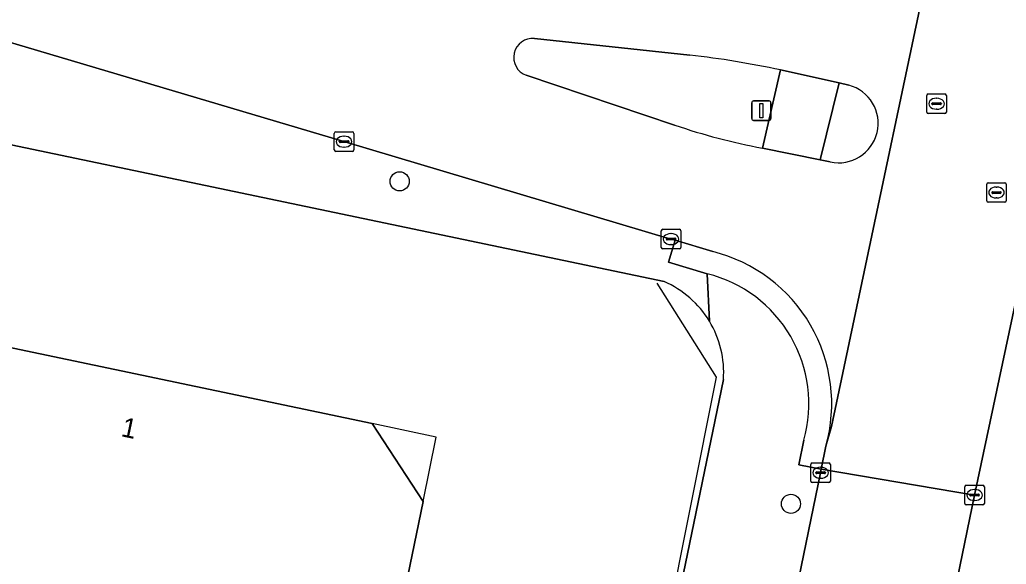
# Model space of a CAD drawing. Extents: x 157692 to 159674, y 381452 to 383291.
# Drawn here: x 158198 to 158248.6, y 382378.7 to 382406.6 of the extents above; entities that cross this region are included whole.
import ezdxf

# ---------------------------------------------------------------- set-up
doc = ezdxf.new("R2010")
doc.units = 0
for name, color, linetype in [('IMGEO_Berm_groen', 7, 'Continuous'), ('IMGEO_Boom', 7, 'Continuous'), ('IMGEO_Erf', 7, 'Continuous'), ('IMGEO_Hek', 7, 'Continuous'), ('IMGEO_Kolk', 7, 'Continuous'), ('IMGEO_Lichtmast', 7, 'Continuous'), ('IMGEO_Pand', 7, 'Continuous'), ('IMGEO_Pand_nummerreeks', 7, 'Continuous'), ('IMGEO_Pand_overbouw', 7, 'Continuous'), ('IMGEO_Rijbaan_lokaal_gesloten', 7, 'Continuous'), ('IMGEO_Rioolput', 7, 'Continuous'), ('IMGEO_Verkeerseiland_open', 7, 'Continuous'), ('IMGEO_Voetpad_open', 7, 'Continuous')]:
    doc.layers.add(name, color=color, linetype=linetype)

msp = doc.modelspace()

# ---------------------------------------------------------------- linework, layer by layer
at = {"layer": 'IMGEO_Berm_groen'}
msp.add_lwpolyline([(158254.48, 382401.298), (158252.364, 382401.675), (158251.153, 382401.891), (158246.967, 382382.229), (158243.818, 382366.94), (158244.967, 382366.703), (158247.29, 382366.225)], close=True, dxfattribs=at)
at = {"layer": 'IMGEO_Boom'}
for centre in [(158217.509, 382398.303), (158237.562, 382381.776)]:
    msp.add_circle(centre, 0.489, dxfattribs=at)
at = {"layer": 'IMGEO_Erf'}
for points in [[(158231.062, 382393.167), (158174.077, 382405.088), (158165.943, 382406.783), (158165.916, 382406.638), (158098.35, 382420.696), (158088.43, 382422.76), (158085.574, 382423.354), (158078.129, 382424.902), (158077.572, 382425.007), (158065.161, 382427.595), (158058.992, 382428.951), (158054.275, 382429.938), (158012.465, 382438.532), (158001.009, 382441.027), (158000.787, 382441.076), (157988.842, 382443.59), (157986.736, 382444.021), (157974.409, 382446.576), (157973.889, 382446.684), (157943.373, 382452.995), (157937.598, 382453.771), (157930.489, 382454.61)], [(158227.486, 382356.13), (158234.1, 382388.148)]]:
    msp.add_lwpolyline(points, dxfattribs=at)
msp.add_lwpolyline([(158162.127, 382386.828), (158163.147, 382391.722), (158187.591, 382386.614), (158188.656, 382391.656), (158216.101, 382385.887), (158218.709, 382381.901), (158215.436, 382365.994), (158204.644, 382368.217), (158198.084, 382336.887), (158209.46, 382334.528), (158202.803, 382302.657), (158197.907, 382303.67), (158188.603, 382305.596), (158191.292, 382318.486), (158149.682, 382327.09)], close=True, dxfattribs=at)
for centre, radius, start, end in [((158229.047, 382388.519), 5.066, 31.1809, 66.5628), ((158229.038, 382388.516), 5.075, 355.8447, 31.1627)]:
    msp.add_arc(centre, radius, start, end, dxfattribs=at)
at = {"layer": 'IMGEO_Hek'}
msp.add_lwpolyline([(158230.682, 382393.084), (158233.722, 382388.27), (158227.305, 382356.071)], dxfattribs=at)
at = {"layer": 'IMGEO_Kolk'}
for p, q in [((158214.158, 382399.911), (158214.158, 382400.763)), ((158214.233, 382400.837), (158215.085, 382400.837)), ((158215.159, 382400.763), (158215.159, 382399.911)), ((158214.417, 382400.331), (158214.417, 382400.343)), ((158214.855, 382400.294), (158214.457, 382400.294)), ((158214.46, 382400.38), (158214.858, 382400.38)), ((158214.646, 382400.617), (158214.671, 382400.617)), ((158214.901, 382400.343), (158214.901, 382400.331)), ((158215.085, 382399.837), (158214.233, 382399.837)), ((158214.669, 382400.057), (158214.644, 382400.057)), ((158230.916, 382394.918), (158230.916, 382395.77)), ((158230.991, 382395.844), (158231.843, 382395.844)), ((158231.404, 382395.624), (158231.429, 382395.624)), ((158231.917, 382395.77), (158231.917, 382394.918)), ((158231.175, 382395.338), (158231.175, 382395.35)), ((158231.613, 382395.301), (158231.215, 382395.301)), ((158231.218, 382395.387), (158231.616, 382395.387)), ((158231.659, 382395.35), (158231.659, 382395.338)), ((158231.843, 382394.844), (158230.991, 382394.844)), ((158231.427, 382395.064), (158231.402, 382395.064)), ((158238.581, 382382.944), (158238.581, 382383.796)), ((158238.656, 382383.87), (158239.508, 382383.87)), ((158239.069, 382383.65), (158239.094, 382383.65)), ((158239.582, 382383.796), (158239.582, 382382.944)), ((158238.84, 382383.364), (158238.84, 382383.376)), ((158239.278, 382383.327), (158238.88, 382383.327)), ((158238.883, 382383.413), (158239.281, 382383.413)), ((158239.092, 382383.09), (158239.067, 382383.09)), ((158239.324, 382383.376), (158239.324, 382383.364)), ((158239.508, 382382.87), (158238.656, 382382.87)), ((158246.471, 382381.802), (158246.471, 382382.654)), ((158246.546, 382382.728), (158247.398, 382382.728)), ((158246.959, 382382.508), (158246.984, 382382.508)), ((158247.472, 382382.654), (158247.472, 382381.802)), ((158246.73, 382382.222), (158246.73, 382382.234)), ((158247.168, 382382.185), (158246.77, 382382.185)), ((158246.773, 382382.271), (158247.171, 382382.271)), ((158247.214, 382382.234), (158247.214, 382382.222)), ((158247.398, 382381.728), (158246.546, 382381.728)), ((158246.982, 382381.948), (158246.957, 382381.948))]:
    msp.add_line(p, q, dxfattribs=at)
for points in [[(158214.158, 382399.911), (158214.158, 382400.763)], [(158214.233, 382400.837), (158215.085, 382400.837)], [(158215.159, 382400.763), (158215.159, 382399.911)], [(158215.085, 382399.837), (158214.233, 382399.837)], [(158230.916, 382394.918), (158230.916, 382395.77)], [(158230.991, 382395.844), (158231.843, 382395.844)], [(158231.917, 382395.77), (158231.917, 382394.918)], [(158231.843, 382394.844), (158230.991, 382394.844)], [(158238.581, 382382.944), (158238.581, 382383.796)], [(158238.656, 382383.87), (158239.508, 382383.87)], [(158239.582, 382383.796), (158239.582, 382382.944)], [(158239.508, 382382.87), (158238.656, 382382.87)], [(158246.471, 382381.802), (158246.471, 382382.654)], [(158246.546, 382382.728), (158247.398, 382382.728)], [(158247.472, 382382.654), (158247.472, 382381.802)], [(158247.398, 382381.728), (158246.546, 382381.728)]]:
    msp.add_lwpolyline(points, dxfattribs=at)
for centre, radius, start, end in [((158214.235, 382400.761), 0.0765, 91.552, 178.448), ((158214.235, 382400.761), 0.0765, 91.552, 178.448), ((158215.083, 382400.761), 0.0765, 1.552, 88.448), ((158215.083, 382400.761), 0.0765, 1.552, 88.448), ((158214.457, 382400.34), 0.0403, 85.8775, 175.7526), ((158214.454, 382400.33), 0.0366, 178.938, 274.7102), ((158214.858, 382400.337), 0.043, 264.8664, 352.4533), ((158214.862, 382400.342), 0.0386, 1.7309, 96.639), ((158214.235, 382399.913), 0.0765, 181.552, 268.448), ((158214.235, 382399.913), 0.0765, 181.552, 268.448), ((158215.083, 382399.913), 0.0765, 271.552, 358.448), ((158215.083, 382399.913), 0.0765, 271.552, 358.448), ((158230.993, 382395.768), 0.0765, 91.552, 178.448), ((158230.993, 382395.768), 0.0765, 91.552, 178.448), ((158231.841, 382395.768), 0.0765, 1.552, 88.448), ((158231.841, 382395.768), 0.0765, 1.552, 88.448), ((158231.215, 382395.347), 0.0403, 85.8775, 175.7526), ((158231.212, 382395.337), 0.0366, 178.938, 274.7102), ((158231.616, 382395.344), 0.043, 264.8664, 352.4533), ((158231.62, 382395.349), 0.0386, 1.7309, 96.639), ((158230.993, 382394.92), 0.0765, 181.552, 268.448), ((158230.993, 382394.92), 0.0765, 181.552, 268.448), ((158231.841, 382394.92), 0.0765, 271.552, 358.448), ((158231.841, 382394.92), 0.0765, 271.552, 358.448), ((158238.658, 382383.794), 0.0765, 91.552, 178.448), ((158238.658, 382383.794), 0.0765, 91.552, 178.448), ((158239.506, 382383.794), 0.0765, 1.552, 88.448), ((158239.506, 382383.794), 0.0765, 1.552, 88.448), ((158238.88, 382383.373), 0.0403, 85.8775, 175.7526), ((158238.877, 382383.363), 0.0366, 178.938, 274.7102), ((158239.281, 382383.37), 0.043, 264.8664, 352.4533), ((158239.285, 382383.375), 0.0386, 1.7309, 96.639), ((158238.658, 382382.946), 0.0765, 181.552, 268.448), ((158238.658, 382382.946), 0.0765, 181.552, 268.448), ((158239.506, 382382.946), 0.0765, 271.552, 358.448), ((158239.506, 382382.946), 0.0765, 271.552, 358.448), ((158246.548, 382382.652), 0.0765, 91.552, 178.448), ((158246.548, 382382.652), 0.0765, 91.552, 178.448), ((158247.396, 382382.652), 0.0765, 1.552, 88.448), ((158247.396, 382382.652), 0.0765, 1.552, 88.448), ((158246.77, 382382.231), 0.0403, 85.8775, 175.7526), ((158246.767, 382382.221), 0.0366, 178.938, 274.7102), ((158247.171, 382382.228), 0.043, 264.8664, 352.4533), ((158247.175, 382382.233), 0.0386, 1.7309, 96.639), ((158246.548, 382381.804), 0.0765, 181.552, 268.448), ((158246.548, 382381.804), 0.0765, 181.552, 268.448), ((158247.396, 382381.804), 0.0765, 271.552, 358.448), ((158247.396, 382381.804), 0.0765, 271.552, 358.448)]:
    msp.add_arc(centre, radius, start, end, dxfattribs=at)
for centre, major_axis, ratio, start_param, end_param in [((158214.645, 382400.337), (-0.387, 0.002), 0.722429, 4.712389, 7.853982), ((158214.67, 382400.337), (-0.39, 0.002), 0.717154, 1.570796, 4.712389), ((158231.403, 382395.344), (-0.387, 0.002), 0.722429, 4.712389, 7.853982), ((158231.428, 382395.344), (-0.39, 0.002), 0.717154, 1.570796, 4.712389), ((158239.068, 382383.37), (-0.387, 0.002), 0.722429, 4.712389, 7.853982), ((158239.093, 382383.37), (-0.39, 0.002), 0.717154, 1.570796, 4.712389), ((158246.958, 382382.228), (-0.387, 0.002), 0.722429, 4.712389, 7.853982), ((158246.983, 382382.228), (-0.39, 0.002), 0.717154, 1.570796, 4.712389)]:
    msp.add_ellipse(centre, major_axis=major_axis, ratio=ratio, start_param=start_param, end_param=end_param, dxfattribs=at)
at = {"layer": 'IMGEO_Lichtmast'}
for p, q in [((158235.548, 382401.525), (158235.548, 382402.325)), ((158235.548, 382402.325), (158235.548, 382401.525)), ((158235.648, 382402.425), (158236.438, 382402.425)), ((158236.438, 382402.425), (158235.648, 382402.425)), ((158236.538, 382402.325), (158236.538, 382401.525)), ((158236.538, 382401.525), (158236.538, 382402.325)), ((158236.438, 382401.425), (158235.648, 382401.425)), ((158235.648, 382401.425), (158236.438, 382401.425))]:
    msp.add_line(p, q, dxfattribs=at)
msp.add_lwpolyline([(158235.968, 382402.3), (158236.118, 382402.3), (158236.118, 382401.55), (158235.968, 382401.55), (158235.968, 382402.3)], dxfattribs=at)
for centre, start, end in [((158235.648, 382402.325), 90, 180), ((158235.648, 382402.325), 90, 180), ((158236.438, 382402.325), 0, 90), ((158236.438, 382402.325), 360, 90), ((158235.648, 382401.525), 180, 270), ((158235.648, 382401.525), 180, 270), ((158236.438, 382401.525), 270, 0), ((158236.438, 382401.525), 270, 0)]:
    msp.add_arc(centre, 0.1, start, end, dxfattribs=at)
at = {"layer": 'IMGEO_Pand'}
msp.add_lwpolyline([(158162.127, 382386.828), (158149.682, 382327.09), (158191.292, 382318.486), (158188.603, 382305.596), (158197.907, 382303.67), (158202.803, 382302.657), (158209.46, 382334.528), (158198.084, 382336.887), (158204.644, 382368.217), (158215.436, 382365.994), (158218.709, 382381.901), (158216.101, 382385.887), (158188.656, 382391.656), (158187.591, 382386.614), (158163.147, 382391.722)], close=True, dxfattribs=at)
at = {"layer": 'IMGEO_Pand_overbouw'}
msp.add_lwpolyline([(158218.709, 382381.901), (158219.387, 382385.196), (158216.101, 382385.887)], close=True, dxfattribs=at)
at = {"layer": 'IMGEO_Rijbaan_lokaal_gesloten'}
for points in [[(158260.798, 382486.072), (158259.604, 382480.42), (158257.678, 382471.309), (158254.057, 382454.206), (158250.193, 382436.11), (158247.998, 382425.623), (158246.031, 382416.136), (158245.989, 382415.921), (158245.912, 382415.452), (158239.645, 382385.742), (158239.35, 382384.731), (158239.116, 382383.556), (158246.967, 382382.229), (158251.153, 382401.891), (158252.917, 382410.176), (158253.893, 382414.76), (158258.064, 382434.453), (158258.133, 382434.766), (158259.71, 382442.31), (158260.354, 382445.285), (158262.011, 382453.107), (158263.222, 382458.896), (158269.669, 382489.594)], [(158239.35, 382384.731), (158239.645, 382385.742), (158245.912, 382415.452), (158245.989, 382415.921)], [(158193.534, 382406.629), (158195.481, 382406.041), (158214.655, 382400.338), (158231.413, 382395.345), (158231.628, 382395.281), (158233.558, 382394.702)], [(158224.418, 382405.626), (158232.385, 382404.77)], [(158231.601, 382401.187), (158223.999, 382403.737)], [(158237.02, 382404.009), (158240.037, 382403.349), (158240.524, 382403.232)], [(158239.575, 382399.3), (158239.059, 382399.408), (158236.095, 382400.004)], [(158234.593, 382322.37), (158238.605, 382341.945), (158242.208, 382359.183), (158243.042, 382363.172), (158243.818, 382366.94), (158246.967, 382382.229), (158239.116, 382383.556), (158239.079, 382383.37), (158237.838, 382377.387), (158233.162, 382354.852), (158230.766, 382343.301), (158229.188, 382335.673)]]:
    msp.add_lwpolyline(points, dxfattribs=at)
for centre, radius, start, end in [((158224.33, 382404.654), 0.975, 84.8391, 250.1482), ((158226.908, 382356.919), 48.164, 77.8811, 83.471), ((158240.006, 382401.276), 2.023, 257.6847, 75.1773), ((158242.098, 382431.934), 32.489, 251.1509, 259.3532), ((158231.613, 382386.904), 8.037, 344.3119, 75.9914)]:
    msp.add_arc(centre, radius, start, end, dxfattribs=at)
at = {"layer": 'IMGEO_Rioolput'}
for p, q in [((158244.524, 382401.854), (158244.524, 382402.706)), ((158244.599, 382402.78), (158245.451, 382402.78)), ((158245.525, 382402.706), (158245.525, 382401.854)), ((158244.783, 382402.274), (158244.783, 382402.286)), ((158245.221, 382402.237), (158244.823, 382402.237)), ((158244.826, 382402.323), (158245.224, 382402.323)), ((158245.012, 382402.56), (158245.037, 382402.56)), ((158245.267, 382402.286), (158245.267, 382402.274)), ((158245.451, 382401.78), (158244.599, 382401.78)), ((158245.035, 382402), (158245.01, 382402)), ((158247.593, 382397.304), (158247.593, 382398.156)), ((158247.668, 382398.23), (158248.52, 382398.23)), ((158248.594, 382398.156), (158248.594, 382397.304)), ((158247.852, 382397.724), (158247.852, 382397.736)), ((158248.29, 382397.687), (158247.892, 382397.687)), ((158247.895, 382397.773), (158248.293, 382397.773)), ((158248.081, 382398.01), (158248.106, 382398.01)), ((158248.336, 382397.736), (158248.336, 382397.724)), ((158248.52, 382397.23), (158247.668, 382397.23)), ((158248.104, 382397.45), (158248.079, 382397.45))]:
    msp.add_line(p, q, dxfattribs=at)
for points in [[(158244.524, 382401.854), (158244.524, 382402.706)], [(158244.599, 382402.78), (158245.451, 382402.78)], [(158245.525, 382402.706), (158245.525, 382401.854)], [(158245.451, 382401.78), (158244.599, 382401.78)], [(158247.593, 382397.304), (158247.593, 382398.156)], [(158247.668, 382398.23), (158248.52, 382398.23)], [(158248.594, 382398.156), (158248.594, 382397.304)], [(158248.52, 382397.23), (158247.668, 382397.23)]]:
    msp.add_lwpolyline(points, dxfattribs=at)
for centre, radius, start, end in [((158244.601, 382402.704), 0.0765, 91.552, 178.448), ((158244.601, 382402.704), 0.0765, 91.552, 178.448), ((158245.449, 382402.704), 0.0765, 1.552, 88.448), ((158245.449, 382402.704), 0.0765, 1.552, 88.448), ((158244.823, 382402.283), 0.0403, 85.8775, 175.7526), ((158244.82, 382402.273), 0.0366, 178.938, 274.7102), ((158245.224, 382402.28), 0.043, 264.8664, 352.4533), ((158245.228, 382402.285), 0.0386, 1.7309, 96.639), ((158244.601, 382401.856), 0.0765, 181.552, 268.448), ((158244.601, 382401.856), 0.0765, 181.552, 268.448), ((158245.449, 382401.856), 0.0765, 271.552, 358.448), ((158245.449, 382401.856), 0.0765, 271.552, 358.448), ((158247.67, 382398.154), 0.0765, 91.552, 178.448), ((158247.67, 382398.154), 0.0765, 91.552, 178.448), ((158248.518, 382398.154), 0.0765, 1.552, 88.448), ((158248.518, 382398.154), 0.0765, 1.552, 88.448), ((158247.892, 382397.733), 0.0403, 85.8775, 175.7526), ((158247.889, 382397.723), 0.0366, 178.938, 274.7102), ((158248.293, 382397.73), 0.043, 264.8664, 352.4533), ((158248.297, 382397.735), 0.0386, 1.7309, 96.639), ((158247.67, 382397.306), 0.0765, 181.552, 268.448), ((158247.67, 382397.306), 0.0765, 181.552, 268.448), ((158248.518, 382397.306), 0.0765, 271.552, 358.448), ((158248.518, 382397.306), 0.0765, 271.552, 358.448)]:
    msp.add_arc(centre, radius, start, end, dxfattribs=at)
for centre, major_axis, ratio, start_param, end_param in [((158245.011, 382402.28), (-0.387, 0.002), 0.722429, 4.712389, 7.853982), ((158245.036, 382402.28), (-0.39, 0.002), 0.717154, 1.570796, 4.712389), ((158248.08, 382397.73), (-0.387, 0.002), 0.722429, 4.712389, 7.853982), ((158248.105, 382397.73), (-0.39, 0.002), 0.717154, 1.570796, 4.712389)]:
    msp.add_ellipse(centre, major_axis=major_axis, ratio=ratio, start_param=start_param, end_param=end_param, dxfattribs=at)
at = {"layer": 'IMGEO_Verkeerseiland_open'}
for points in [[(158232.385, 382404.77), (158224.418, 382405.626)], [(158223.999, 382403.737), (158231.601, 382401.187)], [(158236.095, 382400.004), (158237.02, 382404.009)], [(158240.524, 382403.232), (158240.037, 382403.349), (158239.059, 382399.408), (158239.575, 382399.3)], [(158233.558, 382394.702), (158231.628, 382395.281), (158231.292, 382394.162), (158233.275, 382393.567)], [(158238.224, 382385.047), (158237.972, 382383.784), (158239.116, 382383.556), (158239.35, 382384.731)]]:
    msp.add_lwpolyline(points, dxfattribs=at)
for centre, radius, start, end in [((158224.33, 382404.654), 0.975, 84.8391, 250.1482), ((158226.908, 382356.919), 48.164, 77.8811, 83.471), ((158240.006, 382401.276), 2.023, 257.6847, 75.1773), ((158242.098, 382431.934), 32.489, 251.1509, 259.3532), ((158231.613, 382386.904), 8.037, 344.3119, 75.9914), ((158231.61, 382386.903), 6.869, 344.3266, 75.9754)]:
    msp.add_arc(centre, radius, start, end, dxfattribs=at)
at = {"layer": 'IMGEO_Voetpad_open'}
for points in [[(158180.046, 382408.586), (158175, 382409.645), (158174.613, 382407.772), (158161.682, 382410.448), (158162.088, 382412.334), (158152.12, 382414.397), (158151.765, 382412.52), (158098.977, 382423.502), (158098.35, 382420.696), (158165.916, 382406.638), (158165.943, 382406.783), (158174.077, 382405.088), (158231.062, 382393.167)], [(158233.381, 382391.142), (158233.275, 382393.567), (158231.292, 382394.162), (158231.628, 382395.281), (158231.413, 382395.345), (158214.655, 382400.338), (158195.481, 382406.041), (158193.534, 382406.629), (158192.927, 382403.926), (158179.665, 382406.703), (158180.046, 382408.586)], [(158233.275, 382393.567), (158233.381, 382391.142)], [(158234.1, 382388.148), (158227.486, 382356.13), (158230.148, 382355.519), (158234.811, 382378.016), (158237.838, 382377.387), (158239.079, 382383.37)], [(158239.079, 382383.37), (158239.116, 382383.556), (158237.972, 382383.784), (158238.224, 382385.047)]]:
    msp.add_lwpolyline(points, dxfattribs=at)
msp.add_lwpolyline([(158240.037, 382403.349), (158237.02, 382404.009), (158236.095, 382400.004), (158239.059, 382399.408)], close=True, dxfattribs=at)
for centre, radius, start, end in [((158229.047, 382388.519), 5.066, 31.1809, 66.5628), ((158231.61, 382386.903), 6.869, 344.3266, 75.9754), ((158229.038, 382388.516), 5.075, 355.8447, 31.1627)]:
    msp.add_arc(centre, radius, start, end, dxfattribs=at)

# ---------------------------------------------------------------- texts
at = {"layer": 'IMGEO_Pand_nummerreeks'}
msp.add_text('1', height=1, rotation=348.1286, dxfattribs=at).set_placement((158203.189, 382385.25))

doc.saveas('drawing.dxf')
